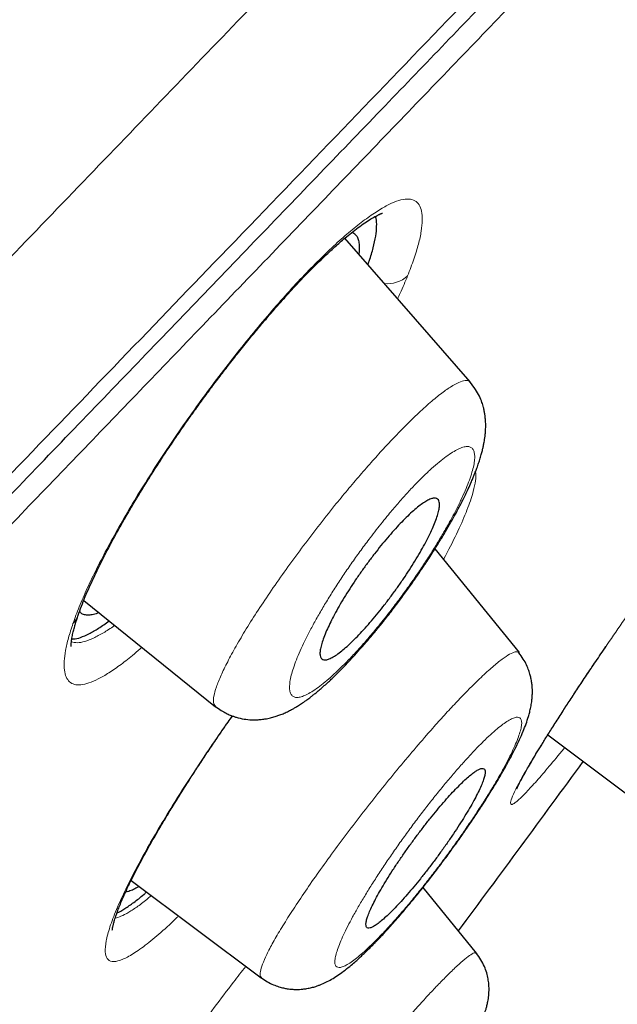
# Model space of a CAD drawing. Header units: millimetres. Extents: x 8 to 1023, y 12 to 832.
# Tile 650 of 656: x 987.57 to 993.07, y 791.85 to 800.91. Entities that reach past the tile are written whole.
import ezdxf

# ---------------------------------------------------------------- set-up
doc = ezdxf.new("R2010")
doc.units = ezdxf.units.MM

msp = doc.modelspace()

# ---------------------------------------------------------------- linework, layer by layer
at = {"color": 7, "linetype": 'Continuous', "lineweight": 30}
for p, q in [((991.7162, 797.5764), (990.5618, 798.8995)), ((991.7131, 797.5737), (991.7144, 797.5716)), ((992.1695, 795.0843), (991.3927, 796.0401)), ((988.1592, 795.5656), (989.3731, 794.5861)), ((992.4312, 794.3276), (993.5958, 793.4532)), ((988.5951, 792.9869), (989.791, 792.089)), ((991.7752, 792.3163), (991.2824, 792.9226)), ((991.7711, 792.3139), (991.7715, 792.3133)), ((989.7954, 792.0928), (989.7943, 792.0935))]:
    msp.add_line(p, q, dxfattribs=at)
at = {"color": 8, "linetype": 'Continuous', "lineweight": 0}
msp.add_line((991.4709, 795.9439), (991.4746, 795.9477), dxfattribs=at)
at = {"color": 8, "linetype": 'Continuous', "lineweight": 0, "flags": 128}
msp.add_lwpolyline([(988.5461, 792.9077), (988.5657, 792.9317), (988.5787, 792.9537)], dxfattribs=at)
at = {"color": 8, "linetype": 'Continuous', "lineweight": 0}
for centre, radius, start, end in [((990.9553, 798.753), 0.2721, 263.37918, 312.70199), ((987.909, 795.4975), 0.2098, 315.82391, 340.8071)]:
    msp.add_arc(centre, radius, start, end, dxfattribs=at)
at = {"color": 7, "linetype": 'Continuous', "lineweight": 30}
msp.add_arc((815.065, 923.7945), 220, 323.366672, 323.871324, dxfattribs=at)
at = {"color": 8, "linetype": 'Continuous', "lineweight": 0}
for points, knots in [([(920.4763, 762.052), (920.861, 762.3537), (921.6301, 762.957), (922.8323, 763.9232), (924.0655, 764.9345), (925.3311, 765.9944), (926.6256, 767.1006), (927.947, 768.2526), (929.2928, 769.4491), (930.6609, 770.6894), (932.0503, 771.9707), (933.46, 773.2909), (934.8892, 774.6473), (936.3367, 776.0379), (937.8022, 777.4595), (939.2864, 778.9065), (940.788, 780.3751), (942.306, 781.8613), (943.8392, 783.3615), (945.3864, 784.8724), (946.946, 786.391), (948.5158, 787.9148), (950.0936, 789.4411), (951.6773, 790.9672), (953.2648, 792.49), (954.8505, 794.0105), (956.4319, 795.5264), (958.0067, 797.036), (959.5724, 798.5376), (961.1269, 800.0295), (962.6678, 801.5098), (964.1927, 802.9771), (965.6993, 804.4294), (967.1853, 805.865), (968.6481, 807.2825), (970.0863, 808.6786), (971.4989, 810.0507), (972.8842, 811.3969), (974.2409, 812.715), (975.5674, 814.0031), (976.8624, 815.2592), (978.1239, 816.4812), (979.3504, 817.6674), (980.54, 818.8156), (981.691, 819.9241), (982.8014, 820.9906), (983.8697, 822.0136), (984.8943, 822.9921), (985.8739, 823.925), (986.807, 824.8111), (987.6921, 825.6495), (988.5277, 826.439), (989.3125, 827.1785), (990.045, 827.867), (990.7237, 828.5033), (991.3472, 829.0862), (991.9137, 829.6154), (992.423, 830.0903), (992.8743, 830.5108), (993.2672, 830.8764), (993.601, 831.1867), (993.8755, 831.4416), (994.0894, 831.6401), (994.2447, 831.7841), (994.3312, 831.8643), (994.3669, 831.8976), (994.3566, 831.8881), (994.3566, 831.8881)], [0, 0, 0, 0, 0.015601, 0.031192, 0.046772, 0.062342, 0.077906, 0.093464, 0.10902, 0.124576, 0.140136, 0.155701, 0.171277, 0.186866, 0.202474, 0.218101, 0.233742, 0.249392, 0.26505, 0.280716, 0.296389, 0.312063, 0.327738, 0.343409, 0.359075, 0.37473, 0.390376, 0.406014, 0.421645, 0.437272, 0.452895, 0.468515, 0.484135, 0.499755, 0.515377, 0.531, 0.546624, 0.562251, 0.577879, 0.593511, 0.609145, 0.624781, 0.640418, 0.656056, 0.671696, 0.687336, 0.702976, 0.718615, 0.734254, 0.749892, 0.76553, 0.781166, 0.796802, 0.812436, 0.82807, 0.843703, 0.859335, 0.874966, 0.890596, 0.906225, 0.921854, 0.937483, 0.953111, 0.968739, 0.984368, 0.999997, 1, 1, 1, 1]), ([(921.1097, 759.1963), (921.275, 759.3273), (921.6057, 759.5893), (922.1106, 759.9934), (922.6221, 760.4055), (923.1404, 760.8265), (923.6652, 761.2561), (924.186, 761.6862), (924.7023, 762.1159), (925.2136, 762.5446), (925.7299, 762.9808), (926.251, 763.4245), (926.7972, 763.8929), (927.3689, 764.3871), (927.9666, 764.908), (928.5696, 765.4378), (929.1776, 765.9763), (929.7905, 766.5236), (930.4079, 767.0794), (931.0299, 767.6437), (931.6458, 768.2067), (932.2553, 768.7678), (932.8582, 769.3263), (933.4648, 769.8917), (934.075, 770.4637), (934.6887, 771.0423), (935.2941, 771.616), (935.8908, 772.1843), (936.4786, 772.7467), (937.0693, 773.3141), (937.6627, 773.8866), (938.2819, 774.486), (938.9273, 775.1125), (939.5993, 775.7664), (940.2747, 776.4248), (940.9532, 777.0874), (941.635, 777.7539), (942.32, 778.424), (943.008, 779.0973), (943.6875, 779.7625), (944.3582, 780.4191), (945.02, 781.0667), (945.6843, 781.7162), (946.3509, 782.3676), (947.0198, 783.0205), (947.678, 783.6623), (948.3253, 784.2928), (948.9614, 784.9118), (949.5991, 785.5316), (950.2381, 786.1519), (950.9032, 786.7968), (951.5945, 787.4662), (952.3119, 788.1597), (953.0304, 788.8533), (953.7499, 789.5466), (954.4702, 790.2394), (955.1905, 790.932), (955.9105, 791.6241), (956.6181, 792.3042), (957.3131, 792.972), (957.9954, 793.6275), (958.6766, 794.2821), (959.3567, 794.9355), (960.0354, 795.5877), (960.6997, 796.2262), (961.3495, 796.8508), (961.9848, 797.4615), (962.6182, 798.0707), (963.2496, 798.6783), (963.9033, 799.3074), (964.5787, 799.9578), (965.2753, 800.6291), (965.9687, 801.2977), (966.6586, 801.9634), (967.3448, 802.6261), (968.0272, 803.2856), (968.7055, 803.9419), (969.3683, 804.5839), (970.0157, 805.2116), (970.6477, 805.8252), (971.2753, 806.435), (971.8984, 807.0407), (972.5169, 807.6421), (973.1189, 808.2277), (973.7047, 808.7976), (974.2744, 809.3521), (974.8396, 809.9021), (975.4002, 810.4477), (975.9776, 811.0097), (976.5711, 811.5872), (977.1797, 812.1794), (977.7821, 812.7653), (978.3781, 813.3449), (978.9676, 813.9179), (979.5504, 814.4841), (980.1264, 815.0434), (980.686, 815.5865), (981.2295, 816.1136), (981.7571, 816.6251), (982.278, 817.1297), (982.7921, 817.6273), (983.2993, 818.1178), (983.7899, 818.5919), (984.2642, 819.0499), (984.7226, 819.4921), (985.1743, 819.9274), (985.6193, 820.3558), (986.0743, 820.7933), (986.5383, 821.2391), (987.0102, 821.6918), (987.4731, 822.1355), (987.927, 822.5701), (988.3718, 822.9954), (988.8073, 823.4113), (989.2333, 823.8179), (989.643, 824.2084), (990.0367, 824.5832), (990.4148, 824.9429), (990.7841, 825.2937), (991.1443, 825.6356), (991.4954, 825.9686), (991.8308, 826.2863), (992.151, 826.5894), (992.4565, 826.8782), (992.7536, 827.1588), (993.0421, 827.4311), (993.3329, 827.7053), (993.6245, 827.98), (993.9157, 828.254), (994.1958, 828.5173), (994.4645, 828.7698), (994.7219, 829.0115), (994.9679, 829.2424), (995.2024, 829.4624), (995.4218, 829.668), (995.6265, 829.8599), (995.8173, 830.0386), (995.9975, 830.2074), (996.1672, 830.3662), (996.3264, 830.5151), (996.4721, 830.6513), (996.6049, 830.7756), (996.7257, 830.8884), (996.8369, 830.9923), (996.9386, 831.0872), (997.0342, 831.1764), (997.1224, 831.2587), (997.2017, 831.3327), (997.269, 831.3955), (997.3241, 831.4469), (997.3671, 831.487), (997.3976, 831.5155), (997.4167, 831.5334), (997.4191, 831.5357), (997.4203, 831.5368)], [0, 0, 0, 0, 0.006532, 0.013065, 0.019599, 0.026134, 0.03267, 0.039204, 0.045365, 0.051525, 0.057684, 0.063843, 0.070002, 0.076875, 0.083748, 0.090621, 0.097494, 0.104366, 0.111239, 0.118112, 0.124985, 0.131517, 0.138049, 0.144581, 0.151114, 0.157647, 0.164181, 0.170342, 0.176503, 0.182666, 0.188829, 0.194992, 0.20187, 0.208747, 0.215624, 0.2225, 0.229375, 0.236249, 0.243123, 0.249997, 0.256529, 0.263061, 0.269593, 0.276125, 0.282657, 0.289189, 0.295348, 0.301507, 0.307667, 0.313827, 0.319987, 0.326862, 0.333739, 0.340616, 0.347494, 0.354372, 0.361251, 0.368128, 0.375004, 0.381538, 0.388072, 0.394605, 0.401137, 0.40767, 0.414202, 0.42036, 0.426519, 0.432677, 0.438836, 0.444995, 0.451868, 0.458742, 0.465616, 0.47249, 0.479365, 0.486241, 0.493117, 0.499994, 0.50653, 0.513067, 0.519604, 0.52614, 0.532675, 0.53921, 0.54537, 0.55153, 0.55769, 0.56385, 0.570009, 0.576883, 0.583757, 0.59063, 0.597504, 0.604377, 0.611251, 0.618125, 0.624999, 0.631532, 0.638065, 0.644599, 0.651133, 0.657667, 0.664203, 0.670366, 0.676529, 0.682693, 0.688856, 0.695017, 0.701894, 0.70877, 0.715645, 0.722519, 0.729394, 0.736268, 0.743142, 0.750015, 0.756547, 0.763079, 0.769612, 0.776144, 0.782676, 0.789209, 0.795368, 0.801528, 0.807689, 0.81385, 0.820011, 0.826888, 0.833767, 0.840646, 0.847525, 0.854402, 0.861279, 0.868155, 0.875031, 0.881564, 0.888097, 0.89463, 0.901163, 0.907695, 0.914227, 0.920386, 0.926545, 0.932704, 0.938863, 0.945023, 0.951897, 0.958772, 0.965647, 0.972523, 0.9794, 0.986277, 0.993155, 1, 1, 1, 1]), ([(1007.3548, 816.9084), (1007.3498, 816.9032), (1007.34, 816.893), (1007.2589, 816.8086), (1007.1292, 816.6735), (1006.9462, 816.4828), (1006.711, 816.238), (1006.4293, 815.9453), (1006.1051, 815.6088), (1005.7427, 815.2326), (1005.3364, 814.8107), (1004.8862, 814.343), (1004.3827, 813.8197), (1003.8236, 813.2387), (1003.2067, 812.5974), (1002.5437, 811.9081), (1001.8349, 811.171), (1001.0787, 810.3849), (1000.2915, 809.5668), (999.4778, 808.7216), (998.6444, 807.856), (997.7768, 806.9547), (996.8753, 806.0179), (995.9209, 805.0261), (994.9126, 803.9782), (993.8493, 802.8728), (992.752, 801.732), (991.6208, 800.5559), (990.4549, 799.3438), (989.2798, 798.1227), (988.1012, 796.8984), (986.9255, 795.6772), (985.7307, 794.4359), (984.5168, 793.1744), (983.2549, 791.8628), (981.946, 790.5024), (980.591, 789.0943), (979.2216, 787.6711), (977.8377, 786.2328), (976.4397, 784.7799), (975.0577, 783.3437), (973.6953, 781.9281), (972.3556, 780.536), (971.0115, 779.139), (969.6626, 777.7371), (968.7616, 776.8007), (968.3106, 776.3319)], [0, 0, 0, 0, 0.023167, 0.046434, 0.069701, 0.092998, 0.116355, 0.139848, 0.161958, 0.183992, 0.205976, 0.227933, 0.249889, 0.273171, 0.296404, 0.319615, 0.342834, 0.36609, 0.38956, 0.41169, 0.433738, 0.455729, 0.477688, 0.49964, 0.522948, 0.546219, 0.569483, 0.592773, 0.616117, 0.639598, 0.66169, 0.683697, 0.705646, 0.727565, 0.749482, 0.772958, 0.796364, 0.819731, 0.843096, 0.866494, 0.889919, 0.911946, 0.933938, 0.955924, 0.977935, 1, 1, 1, 1]), ([(988.0594, 795.3513), (988.0779, 795.4021), (988.1148, 795.5036), (988.1898, 795.6759), (988.2788, 795.8617), (988.3821, 796.0606), (988.4974, 796.2689), (988.6235, 796.4838), (988.7597, 796.7038), (988.905, 796.9278), (989.0579, 797.1533), (989.2172, 797.3779), (989.3819, 797.6004), (989.5508, 797.8191), (989.7207, 798.0305), (989.8889, 798.2303), (990.0532, 798.4161), (990.213, 798.587), (990.3668, 798.7418), (990.513, 798.8787), (990.6505, 798.9964), (990.7777, 799.094), (990.8933, 799.171), (990.9949, 799.2252), (991.0817, 799.2563), (991.1532, 799.264), (991.2091, 799.2493), (991.2487, 799.2119), (991.2717, 799.1518), (991.2782, 799.07), (991.2688, 798.9688), (991.2427, 798.8487), (991.2013, 798.7115), (991.1604, 798.6059), (991.1399, 798.553)], [0, 0, 0, 0, 0.031274, 0.062377, 0.093617, 0.1253, 0.156878, 0.188012, 0.219013, 0.250194, 0.281369, 0.312354, 0.343488, 0.375103, 0.406857, 0.438023, 0.46895, 0.499992, 0.531104, 0.562077, 0.593261, 0.625, 0.656521, 0.687645, 0.718702, 0.750026, 0.781091, 0.81207, 0.843281, 0.875033, 0.906586, 0.937729, 0.968764, 1, 1, 1, 1]), ([(991.1399, 798.553), (991.1187, 798.5012), (991.0913, 798.4343), (991.0556, 798.3595), (991.0476, 798.3427)], [0, 0, 0, 0, 0.774561, 1, 1, 1, 1]), ([(992.9579, 795.1295), (993.0632, 795.2834), (993.2689, 795.5838), (993.6036, 796.0583), (993.942, 796.5268), (994.2763, 796.9782), (994.5929, 797.3966), (994.8653, 797.7437), (995.0376, 797.9556), (995.1001, 798.0247), (995.1096, 798.0352)], [0, 0, 0, 0, 0.143823, 0.28086, 0.417245, 0.559197, 0.702916, 0.839588, 0.975612, 1, 1, 1, 1]), ([(989.3726, 794.5893), (989.3652, 794.599), (989.3503, 794.6186), (989.3546, 794.6814), (989.3777, 794.7658), (989.4203, 794.8723), (989.481, 794.9981), (989.559, 795.1417), (989.653, 795.3011), (989.7625, 795.4745), (989.8858, 795.6587), (990.0204, 795.8504), (990.164, 796.0465), (990.3142, 796.2439), (990.4559, 796.4229), (990.5859, 796.5814), (990.7029, 796.7194), (990.8185, 796.8514), (990.9442, 796.99), (991.0771, 797.1302), (991.2127, 797.265), (991.3362, 797.3787), (991.4448, 797.4684), (991.5375, 797.5339), (991.6141, 797.576), (991.6713, 797.5914), (991.7045, 797.5905), (991.7119, 797.5762), (991.7131, 797.5737)], [0, 0, 0, 0, 0.0409609, 0.0823663, 0.1236969, 0.1649851, 0.2062212, 0.2473849, 0.2884774, 0.3295783, 0.3707967, 0.4121084, 0.4534593, 0.4948052, 0.5361496, 0.5672134, 0.5983518, 0.6295556, 0.6607883, 0.7023733, 0.743787, 0.7849356, 0.8259568, 0.8671992, 0.9086044, 0.9500421, 0.9913698, 1, 1, 1, 1]), ([(991.3326, 795.963), (991.3561, 795.9999), (991.4034, 796.0744), (991.468, 796.1829), (991.5279, 796.2882), (991.5819, 796.3892), (991.6296, 796.485), (991.6705, 796.5744), (991.7037, 796.6559), (991.7292, 796.7295), (991.7472, 796.7948), (991.7573, 796.8512), (991.7593, 796.8981), (991.7534, 796.9354), (991.7398, 796.9628), (991.7182, 796.9791), (991.6886, 796.984), (991.6513, 796.9775), (991.6068, 796.96), (991.5552, 796.9313), (991.4968, 796.8915), (991.4322, 796.8411), (991.3626, 796.7812), (991.2888, 796.7121), (991.2116, 796.6344), (991.1316, 796.5488), (991.0488, 796.4554), (990.9739, 796.3667), (990.9079, 796.2856), (990.8515, 796.2146), (990.7859, 796.1295), (990.7117, 796.0302), (990.6306, 795.9171), (990.5529, 795.804), (990.4789, 795.6915), (990.4091, 795.5804), (990.3441, 795.4718), (990.2842, 795.3663), (990.2301, 795.2648), (990.1821, 795.1686), (990.1413, 795.0793), (990.1081, 794.9976), (990.0824, 794.924), (990.0645, 794.8586), (990.0547, 794.8024), (990.0525, 794.7552), (990.0583, 794.7178), (990.0719, 794.6905), (990.0935, 794.6742), (990.1229, 794.6693), (990.1603, 794.676), (990.2049, 794.6937), (990.2566, 794.7226), (990.315, 794.7625), (990.3795, 794.8129), (990.4491, 794.8729), (990.5229, 794.9422), (990.6002, 795.0201), (990.6804, 795.1059), (990.7626, 795.1986), (990.8369, 795.2864), (990.9025, 795.367), (990.9595, 795.439), (991.0256, 795.5246), (991.0999, 795.624), (991.181, 795.737), (991.2594, 795.8506), (991.3083, 795.9257), (991.3326, 795.963)], [0, 0, 0, 0, 0.015514, 0.031253, 0.046865, 0.062471, 0.078326, 0.093926, 0.109412, 0.12493, 0.140577, 0.156118, 0.171692, 0.187437, 0.203339, 0.218954, 0.234434, 0.249935, 0.265519, 0.28103, 0.296624, 0.312455, 0.328345, 0.343939, 0.359403, 0.37491, 0.390361, 0.406138, 0.416559, 0.426954, 0.43737, 0.453195, 0.46878, 0.484281, 0.499858, 0.515454, 0.531, 0.546639, 0.562513, 0.578308, 0.5939, 0.609429, 0.625039, 0.640522, 0.65627, 0.671932, 0.687532, 0.703511, 0.719154, 0.734615, 0.75005, 0.765673, 0.781201, 0.79679, 0.812592, 0.828456, 0.844045, 0.859526, 0.875072, 0.890501, 0.90595, 0.916344, 0.926866, 0.93756, 0.953185, 0.968767, 0.984488, 1, 1, 1, 1]), ([(991.7645, 796.7476), (991.7664, 796.7398), (991.7728, 796.7143), (991.7643, 796.6459), (991.7375, 796.5337), (991.6829, 796.3804), (991.5962, 796.1824), (991.5152, 796.0261), (991.4746, 795.9477)], [0, 0, 0, 0, 0.067561, 0.222388, 0.379971, 0.587772, 0.79323, 1, 1, 1, 1]), ([(988.6949, 795.1334), (988.6714, 795.1127), (988.6034, 795.0529), (988.5015, 794.9741), (988.3896, 794.896), (988.2904, 794.8388), (988.2037, 794.8017), (988.1305, 794.7853), (988.0709, 794.7888), (988.0257, 794.8129), (987.995, 794.8573), (987.9789, 794.9213), (987.9767, 795.003), (987.9893, 795.102), (988.0155, 795.2167), (988.0448, 795.3063), (988.0594, 795.3513)], [0, 0, 0, 0, 0.039469, 0.114279, 0.188684, 0.262262, 0.335703, 0.409703, 0.483016, 0.556235, 0.630035, 0.705071, 0.779373, 0.852883, 0.926218, 1, 1, 1, 1]), ([(988.0455, 795.1832), (988.0629, 795.1795), (988.098, 795.1719), (988.1671, 795.185), (988.247, 795.2151), (988.3388, 795.2656), (988.405, 795.3066), (988.4426, 795.3352), (988.4437, 795.3361)], [0, 0, 0, 0, 0.1947265, 0.3934939, 0.5931196, 0.7933486, 0.9938296, 1, 1, 1, 1]), ([(989.7943, 792.0935), (989.792, 792.0947), (989.7816, 792.1005), (989.7801, 792.1319), (989.7942, 792.1923), (989.8291, 792.2775), (989.8837, 792.3856), (989.9575, 792.5144), (990.0482, 792.6609), (990.1542, 792.8225), (990.2736, 792.9966), (990.4045, 793.1806), (990.5453, 793.3721), (990.6941, 793.5677), (990.8481, 793.7641), (991.0048, 793.9581), (991.1613, 794.1464), (991.3022, 794.3106), (991.4261, 794.4507), (991.5331, 794.5679), (991.6347, 794.6755), (991.7405, 794.7833), (991.8466, 794.8859), (991.9477, 794.9757), (992.0322, 795.0421), (992.0976, 795.082), (992.1441, 795.0973), (992.1587, 795.0867), (992.1659, 795.0814)], [0, 0, 0, 0, 0.0120762, 0.0536176, 0.0951375, 0.1365546, 0.1778423, 0.2190603, 0.2602566, 0.3014259, 0.3425399, 0.3835811, 0.4245813, 0.4656619, 0.5068486, 0.5481021, 0.5893713, 0.6306313, 0.6616003, 0.6925907, 0.7236107, 0.7546518, 0.7960031, 0.8372265, 0.8782187, 0.9189687, 0.9598883, 1, 1, 1, 1]), ([(992.5868, 794.2108), (992.5839, 794.2072), (992.5302, 794.1398), (992.4418, 794.0337), (992.3247, 793.8971), (992.23, 793.7943), (992.1559, 793.7217), (992.107, 793.6849), (992.085, 793.6855), (992.09, 793.7235), (992.1219, 793.7988), (992.1798, 793.9098), (992.2594, 794.0501), (992.36, 794.2172), (992.4803, 794.4091), (992.6204, 794.6257), (992.7793, 794.8658), (992.8978, 795.0408), (992.9579, 795.1295)], [0, 0, 0, 0, 0.0036698, 0.0685378, 0.1343532, 0.2021933, 0.2708152, 0.3371589, 0.4022898, 0.4673321, 0.5334141, 0.601612, 0.6700914, 0.7363603, 0.801425, 0.8663478, 0.9321977, 1, 1, 1, 1]), ([(988.5461, 792.9077), (988.5739, 792.9639), (988.6292, 793.0758), (988.7313, 793.2631), (988.8465, 793.463), (988.9894, 793.6985), (989.1621, 793.9696), (989.3471, 794.2476), (989.473, 794.4263), (989.5263, 794.5019)], [0, 0, 0, 0, 0.131547, 0.261888, 0.392386, 0.524399, 0.699669, 0.872937, 1, 1, 1, 1]), ([(991.4687, 793.1721), (991.4962, 793.2094), (991.5516, 793.2845), (991.6318, 793.3978), (991.7094, 793.5104), (991.7833, 793.6214), (991.853, 793.7296), (991.9175, 793.8337), (991.9758, 793.9323), (992.0279, 794.0251), (992.0734, 794.1115), (992.112, 794.1907), (992.1433, 794.262), (992.1672, 794.3251), (992.1834, 794.3793), (992.1914, 794.4232), (992.191, 794.4564), (992.1822, 794.4788), (992.1653, 794.4903), (992.1402, 794.4908), (992.1071, 794.48), (992.0665, 794.4584), (992.0191, 794.4263), (991.9649, 794.3836), (991.9046, 794.3308), (991.8384, 794.2676), (991.767, 794.1949), (991.6911, 794.1137), (991.6118, 794.0252), (991.5297, 793.9298), (991.4458, 793.8289), (991.361, 793.7236), (991.2765, 793.6151), (991.1927, 793.504), (991.1102, 793.3914), (991.03, 793.2784), (990.9524, 793.1656), (990.8784, 793.0545), (990.8087, 792.9461), (990.7443, 792.8421), (990.6856, 792.743), (990.6334, 792.6499), (990.588, 792.5636), (990.5495, 792.4844), (990.5181, 792.4129), (990.4942, 792.3498), (990.478, 792.2957), (990.4699, 792.2517), (990.4704, 792.2185), (990.4793, 792.1964), (990.4964, 792.1851), (990.5215, 792.1848), (990.5546, 792.1956), (990.5953, 792.2175), (990.643, 792.2497), (990.6972, 792.2927), (990.7577, 792.3459), (990.8236, 792.4089), (990.8951, 792.4816), (990.9709, 792.5629), (991.0505, 792.6518), (991.1323, 792.7468), (991.2158, 792.8472), (991.3005, 792.9524), (991.3853, 793.0609), (991.441, 793.1352), (991.4687, 793.1721)], [0, 0, 0, 0, 0.015538, 0.031291, 0.046897, 0.062525, 0.07836, 0.093953, 0.109452, 0.125009, 0.140642, 0.15618, 0.171764, 0.187536, 0.203348, 0.218931, 0.234434, 0.250009, 0.265559, 0.281061, 0.296665, 0.312521, 0.328165, 0.343742, 0.359457, 0.374961, 0.390494, 0.406237, 0.421844, 0.437456, 0.453297, 0.46889, 0.484395, 0.499974, 0.515588, 0.531141, 0.546784, 0.562662, 0.578273, 0.593907, 0.609592, 0.625119, 0.640668, 0.656398, 0.672026, 0.687625, 0.703543, 0.719168, 0.73465, 0.750144, 0.765787, 0.781325, 0.79691, 0.812688, 0.828523, 0.844106, 0.859601, 0.875172, 0.890622, 0.906367, 0.922008, 0.93767, 0.953242, 0.968836, 0.98454, 1, 1, 1, 1]), ([(989.0311, 792.6595), (989.0244, 792.6528), (988.9582, 792.5862), (988.8477, 792.4879), (988.7048, 792.371), (988.5847, 792.2906), (988.4878, 792.2449), (988.4162, 792.2357), (988.3703, 792.2619), (988.3521, 792.3253), (988.3612, 792.4239), (988.3964, 792.5546), (988.4558, 792.7138), (988.5159, 792.8429), (988.5461, 792.9077)], [0, 0, 0, 0, 0.010081, 0.099525, 0.190046, 0.280337, 0.36992, 0.460215, 0.549795, 0.639311, 0.730227, 0.820232, 0.90971, 1, 1, 1, 1]), ([(988.4484, 792.6399), (988.4652, 792.6445), (988.5017, 792.6545), (988.572, 792.6916), (988.6562, 792.7476), (988.7264, 792.8), (988.7711, 792.8389), (988.7809, 792.8474)], [0, 0, 0, 0, 0.207262, 0.448989, 0.690737, 0.93222, 1, 1, 1, 1]), ([(989.3772, 789.347), (989.376, 789.3472), (989.3701, 789.3487), (989.371, 789.3659), (989.3813, 789.4022), (989.4099, 789.463), (989.4599, 789.5514), (989.5287, 789.6616), (989.6155, 789.7921), (989.7192, 789.9409), (989.8374, 790.1045), (989.9677, 790.28), (990.1078, 790.4645), (990.2557, 790.655), (990.4089, 790.8489), (990.5653, 791.0427), (990.7222, 791.2332), (990.877, 791.4174), (991.027, 791.592), (991.1577, 791.7406), (991.269, 791.8641), (991.3622, 791.9648), (991.4474, 792.0541), (991.5327, 792.1401), (991.6137, 792.2171), (991.6849, 792.2783), (991.7364, 792.3138), (991.7659, 792.3264), (991.7698, 792.317), (991.7711, 792.3139)], [0, 0, 0, 0, 0.0071844, 0.0382754, 0.0694439, 0.1110724, 0.1527244, 0.1943288, 0.2358582, 0.27731, 0.3187246, 0.3601142, 0.4014572, 0.442732, 0.4839527, 0.5252148, 0.5665731, 0.6080037, 0.6494561, 0.6908916, 0.7219717, 0.7530635, 0.7841785, 0.8153195, 0.8568245, 0.898233, 0.9394378, 0.9803768, 1, 1, 1, 1]), ([(988.3277, 790.3177), (988.4081, 790.4456), (988.565, 790.6954), (988.8591, 791.128), (989.1857, 791.5832), (989.4556, 791.9462), (989.6126, 792.1472), (989.6499, 792.1949)], [0, 0, 0, 0, 0.238389, 0.465515, 0.691554, 0.926829, 1, 1, 1, 1])]:
    msp.add_open_spline(points, degree=3, knots=knots, dxfattribs=at)
at = {"color": 7, "linetype": 'Continuous', "lineweight": 30}
for points, knots in [([(994.3575, 831.886), (994.0665, 831.7079), (993.2201, 831.1897), (991.8287, 830.3149), (990.1822, 829.2636), (988.5449, 828.1977), (986.916, 827.1187), (985.2954, 826.0271), (983.629, 824.8869), (981.9174, 823.6972), (980.1611, 822.4576), (978.4136, 821.2056), (976.6747, 819.9417), (974.9443, 818.6659), (973.2223, 817.3787), (971.5086, 816.0803), (969.8031, 814.7709), (968.1057, 813.4509), (966.4262, 812.1286), (964.7646, 810.8042), (963.1208, 809.4781), (961.4848, 808.1425), (959.7826, 806.7364), (958.0157, 805.2584), (956.1854, 803.707), (954.3655, 802.1442), (952.5561, 800.5699), (950.7572, 798.9843), (948.9689, 797.3871), (947.1914, 795.7785), (945.3967, 794.1324), (943.5855, 792.4482), (941.7584, 790.7251), (939.9436, 788.9889), (938.1411, 787.2394), (936.3514, 785.4763), (934.6297, 783.7545), (932.9751, 782.0751), (931.3864, 780.4393), (929.8087, 778.7919), (928.2444, 777.1311), (927.1789, 775.9903), (926.6387, 775.3996), (926.6119, 775.3703)], [0, 0, 0, 0, 0.0115709, 0.0336495, 0.0557295, 0.0778111, 0.0998945, 0.1219795, 0.144066, 0.1683622, 0.1926589, 0.216956, 0.2412539, 0.2655527, 0.2898526, 0.3141539, 0.3384564, 0.3627602, 0.3870652, 0.4109369, 0.4348087, 0.4586798, 0.4825497, 0.509672, 0.5367906, 0.5639045, 0.5910128, 0.6181159, 0.6452151, 0.6723114, 0.699406, 0.7277903, 0.7561755, 0.784563, 0.8129538, 0.8413489, 0.869749, 0.8955164, 0.9212898, 0.9470701, 0.9728583, 0.9986536, 1, 1, 1, 1]), ([(936.072, 745.2961), (936.4699, 745.7096), (937.2657, 746.5367), (938.5312, 747.8518), (939.8463, 749.2184), (941.2134, 750.6392), (942.6284, 752.1097), (944.0889, 753.6274), (945.592, 755.1896), (947.1352, 756.7932), (948.7155, 758.4355), (950.3303, 760.1136), (951.9767, 761.8245), (953.6515, 763.5651), (955.3514, 765.3316), (957.073, 767.1208), (958.8132, 768.9292), (960.5688, 770.7536), (962.3364, 772.5906), (964.113, 774.4368), (965.8952, 776.2889), (967.6797, 778.1434), (969.4631, 779.9968), (971.242, 781.8454), (973.013, 783.6858), (974.7729, 785.5148), (976.5186, 787.3289), (978.2467, 789.1248), (979.9541, 790.8992), (981.6374, 792.6485), (983.2934, 794.3694), (984.9187, 796.0585), (986.5106, 797.7127), (988.0661, 799.3293), (989.5826, 800.9052), (991.0573, 802.4378), (992.4874, 803.924), (993.8703, 805.3611), (995.2032, 806.7463), (996.4832, 808.0765), (997.7076, 809.3489), (998.8745, 810.5616), (999.9821, 811.7126), (1001.0285, 812.8), (1002.0119, 813.822), (1002.9304, 814.7765), (1003.7822, 815.6617), (1004.5655, 816.4757), (1005.2783, 817.2164), (1005.9188, 817.8821), (1006.4864, 818.472), (1006.9804, 818.9854), (1007.4003, 819.4217), (1007.745, 819.78), (1008.015, 820.0606), (1008.2061, 820.2591), (1008.3189, 820.3763), (1008.3332, 820.3912), (1008.3392, 820.3975)], [0, 0, 0, 0, 0.017949, 0.035899, 0.053848, 0.071796, 0.089744, 0.107692, 0.12564, 0.143589, 0.161537, 0.179486, 0.197437, 0.215386, 0.233334, 0.251282, 0.269229, 0.287177, 0.305125, 0.323073, 0.341022, 0.358972, 0.376921, 0.39487, 0.412819, 0.430768, 0.448717, 0.466666, 0.484614, 0.502563, 0.520512, 0.538461, 0.55641, 0.574358, 0.592307, 0.610256, 0.628204, 0.646152, 0.664101, 0.682049, 0.699998, 0.717947, 0.735896, 0.753845, 0.771794, 0.789744, 0.807694, 0.825644, 0.843594, 0.861544, 0.879492, 0.897439, 0.915386, 0.933333, 0.951281, 0.969228, 0.987177, 1, 1, 1, 1]), ([(1007.9547, 818.0008), (1007.952, 817.998), (1007.9448, 817.9905), (1007.8885, 817.9317), (1007.7904, 817.8293), (1007.6507, 817.6836), (1007.4718, 817.4971), (1007.2532, 817.2696), (1007.0034, 817.0102), (1006.7269, 816.7233), (1006.4277, 816.4128), (1006.0976, 816.0704), (1005.7369, 815.6959), (1005.3458, 815.2896), (1004.9092, 814.8359), (1004.4244, 814.3322), (1003.8885, 813.7756), (1003.3186, 813.1834), (1002.7148, 812.556), (1002.0773, 811.8935), (1001.4051, 811.1949), (1000.7184, 810.4814), (1000.0213, 809.7569), (999.3188, 809.027), (998.5913, 808.2708), (997.8387, 807.4885), (997.0612, 806.6803), (996.236, 805.8226), (995.3616, 804.9139), (994.4366, 803.9523), (993.486, 802.964), (992.5099, 801.949), (991.5082, 800.9075), (990.4794, 799.8379), (989.4548, 798.7733), (988.4393, 797.7185), (987.4394, 796.6799), (986.4259, 795.6272), (985.3989, 794.5603), (984.3584, 793.4792), (983.2741, 792.3524), (982.1455, 791.1795), (980.9725, 789.9602), (979.7868, 788.7276), (978.5882, 787.4814), (977.3767, 786.2218), (976.1509, 784.9476), (974.9482, 783.6978), (973.7729, 782.4769), (972.6302, 781.29), (971.4861, 780.1015), (970.3406, 778.9115), (969.1935, 777.7195), (968.0123, 776.4921), (966.798, 775.2301), (965.5519, 773.9347), (964.3073, 772.6407), (963.064, 771.348), (961.8218, 770.0563), (960.5821, 768.7676), (959.3832, 767.5219), (958.2284, 766.3223), (957.1192, 765.1703), (956.0214, 764.0301), (954.935, 762.9016), (953.86, 761.7847), (952.7642, 760.646), (951.6496, 759.4877), (950.5188, 758.3122), (949.4042, 757.1535), (948.3058, 756.0114), (947.2235, 754.8861), (946.1608, 753.7813), (945.1497, 752.7307), (944.1913, 751.7352), (943.2833, 750.7921), (942.3967, 749.8712), (941.5317, 748.9727), (940.6883, 748.0965), (939.8424, 747.2174), (938.9969, 746.3387), (938.1555, 745.464), (937.3424, 744.6186), (936.5577, 743.8026), (935.8016, 743.0163), (935.0769, 742.2629), (934.4051, 741.5648), (933.7849, 740.9208), (933.213, 740.3269), (932.6706, 739.7635), (932.1578, 739.2309), (931.6748, 738.7289), (931.2078, 738.2432), (930.7601, 737.7777), (930.3357, 737.3365), (929.9486, 736.9342), (929.5991, 736.5709), (929.2872, 736.2467), (929.0137, 735.9623), (928.7852, 735.725), (928.5987, 735.5312), (928.4506, 735.3774), (928.3352, 735.2575), (928.2537, 735.1727), (928.2049, 735.1219), (928.1989, 735.1156), (928.1962, 735.1127)], [0, 0, 0, 0, 0.006135, 0.016217, 0.026304, 0.036404, 0.046526, 0.05668, 0.066818, 0.076063, 0.085274, 0.094459, 0.103624, 0.112777, 0.121925, 0.132049, 0.142136, 0.152197, 0.162242, 0.172278, 0.182316, 0.192415, 0.201667, 0.210899, 0.22012, 0.229337, 0.238557, 0.247788, 0.257826, 0.267851, 0.277872, 0.2879, 0.297944, 0.308013, 0.318163, 0.32745, 0.336704, 0.345934, 0.355148, 0.364354, 0.37356, 0.38357, 0.393569, 0.40357, 0.413583, 0.423618, 0.433687, 0.443825, 0.453097, 0.462341, 0.471565, 0.480779, 0.489991, 0.49921, 0.509223, 0.519234, 0.529254, 0.539294, 0.549365, 0.55948, 0.569605, 0.578847, 0.588061, 0.597255, 0.606437, 0.615617, 0.624803, 0.634833, 0.644865, 0.654907, 0.664972, 0.675069, 0.685209, 0.695303, 0.70451, 0.713698, 0.722877, 0.732052, 0.741232, 0.750423, 0.760451, 0.770488, 0.780541, 0.790622, 0.80074, 0.810904, 0.821006, 0.830215, 0.839407, 0.848589, 0.857768, 0.86695, 0.876144, 0.886219, 0.896279, 0.906334, 0.916393, 0.926465, 0.936559, 0.946628, 0.955831, 0.965027, 0.974221, 0.983422, 0.992637, 1, 1, 1, 1]), ([(968.1714, 776.4658), (968.6549, 776.9682), (969.6205, 777.9719), (971.066, 779.4742), (972.5063, 780.971), (973.9417, 782.4625), (975.3717, 783.9485), (976.7664, 785.3979), (978.1232, 786.808), (979.4402, 788.1768), (980.7444, 789.5321), (982.0357, 790.8741), (983.3333, 792.2228), (984.6338, 793.5745), (985.9332, 794.9249), (987.2104, 796.2519), (988.4653, 797.5557), (989.697, 798.8353), (990.879, 800.0637), (992.0095, 801.2389), (993.0877, 802.3598), (994.1359, 803.4494), (995.154, 804.5076), (996.1566, 805.5495), (997.1405, 806.572), (998.1019, 807.5709), (999.0251, 808.53), (999.9098, 809.4489), (1000.7544, 810.3263), (1001.541, 811.1437), (1002.2698, 811.9016), (1002.9425, 812.6011), (1003.5736, 813.2572), (1004.1629, 813.8698), (1004.7186, 814.4473), (1005.2372, 814.9862), (1005.7153, 815.4824), (1006.1442, 815.9275), (1006.5239, 816.3212), (1006.8532, 816.6628), (1007.1257, 816.9462), (1007.3439, 817.1736), (1007.5099, 817.3469), (1007.6303, 817.4726), (1007.6974, 817.5428), (1007.7259, 817.5725), (1007.7176, 817.5639), (1007.7174, 817.5637)], [0, 0, 0, 0, 0.023349, 0.046639, 0.069907, 0.093188, 0.116518, 0.139906, 0.161922, 0.183919, 0.205924, 0.227969, 0.25008, 0.273275, 0.296464, 0.319678, 0.342952, 0.366316, 0.389757, 0.411813, 0.433839, 0.455863, 0.47791, 0.500007, 0.523173, 0.546351, 0.569571, 0.592863, 0.616255, 0.639678, 0.661697, 0.683692, 0.705687, 0.727708, 0.74978, 0.772936, 0.796126, 0.819382, 0.842731, 0.866202, 0.889712, 0.911768, 0.933753, 0.955691, 0.977606, 0.999524, 1, 1, 1, 1]), ([(988.1071, 795.4285), (988.117, 795.4561), (988.1364, 795.5104), (988.1719, 795.5983), (988.2107, 795.6879), (988.2568, 795.7884), (988.3108, 795.8996), (988.3728, 796.0208), (988.4364, 796.1397), (988.5006, 796.2554), (988.5654, 796.3684), (988.631, 796.4795), (988.6978, 796.5894), (988.7652, 796.6977), (988.8373, 796.8108), (988.9138, 796.9279), (988.9949, 797.0488), (989.0763, 797.1672), (989.1585, 797.2841), (989.2422, 797.4003), (989.3272, 797.5157), (989.4138, 797.6305), (989.5036, 797.7468), (989.5977, 797.8662), (989.6872, 797.977), (989.7708, 798.0781), (989.8476, 798.1689), (989.9264, 798.2601), (990.007, 798.3511), (990.0871, 798.439), (990.1639, 798.5208), (990.2382, 798.5977), (990.3085, 798.668), (990.374, 798.7313), (990.4313, 798.7848), (990.4827, 798.8313), (990.5314, 798.874), (990.584, 798.9185), (990.6417, 798.965), (990.7029, 799.0113), (990.7629, 799.0531), (990.8168, 799.0868), (990.8512, 799.1055), (990.8714, 799.1153), (990.881, 799.1197), (990.889, 799.1231), (990.8954, 799.1256), (990.9008, 799.1276), (990.9052, 799.1291), (990.9083, 799.1301), (990.9102, 799.1308), (990.9104, 799.1309), (990.9105, 799.131)], [0, 0, 0, 0, 0.025818, 0.050818, 0.07499, 0.09832, 0.128092, 0.156313, 0.182956, 0.208, 0.231668, 0.254663, 0.277026, 0.298752, 0.31984, 0.344302, 0.367865, 0.390851, 0.413824, 0.436809, 0.459817, 0.482859, 0.506253, 0.531036, 0.55728, 0.576914, 0.597283, 0.618381, 0.640207, 0.66271, 0.684441, 0.704728, 0.726536, 0.74636, 0.764211, 0.780131, 0.796009, 0.812958, 0.83479, 0.858788, 0.884877, 0.911455, 0.938014, 0.945817, 0.952983, 0.959517, 0.965422, 0.970703, 0.976176, 0.983413, 0.992441, 1, 1, 1, 1]), ([(990.7738, 798.6566), (990.778, 798.6677), (990.7998, 798.725), (990.8252, 798.8138), (990.8495, 798.9218), (990.8571, 799.0109), (990.8552, 799.0713), (990.8454, 799.0945), (990.8429, 799.1004)], [0, 0, 0, 0, 0.052226, 0.268037, 0.484948, 0.705053, 0.925709, 1, 1, 1, 1]), ([(990.6286, 798.954), (990.6294, 798.9539), (990.6423, 798.9514), (990.6599, 798.9367), (990.6806, 798.9089), (990.6926, 798.8694), (990.6961, 798.819), (990.6952, 798.7794), (990.691, 798.7542), (990.6906, 798.7519)], [0, 0, 0, 0, 0.0130803, 0.2072441, 0.3986895, 0.5922268, 0.7870379, 0.980447, 1, 1, 1, 1]), ([(989.3724, 794.5891), (989.3894, 794.5764), (989.4205, 794.553), (989.4669, 794.5272), (989.5049, 794.5098), (989.5359, 794.498), (989.5776, 794.4845), (989.6338, 794.4717), (989.6948, 794.4657), (989.7444, 794.4654), (989.7856, 794.4679), (989.8295, 794.4734), (989.8757, 794.4828), (989.9187, 794.4946), (989.9577, 794.5078), (989.9951, 794.5226), (990.0341, 794.5404), (990.069, 794.5583), (990.0999, 794.5756), (990.1295, 794.5933), (990.1645, 794.6157), (990.2023, 794.6418), (990.2369, 794.6672), (990.2653, 794.6891), (990.2911, 794.7097), (990.3207, 794.7342), (990.3548, 794.7635), (990.3921, 794.7969), (990.4285, 794.8306), (990.4647, 794.8653), (990.5035, 794.9034), (990.5478, 794.9483), (990.5986, 795.0013), (990.656, 795.0634), (990.7095, 795.1232), (990.7549, 795.1752), (990.7882, 795.2141), (990.8162, 795.2474), (990.839, 795.2747), (990.8565, 795.2959), (990.8717, 795.3144), (990.8896, 795.3365), (990.9148, 795.3678), (990.9487, 795.4105), (990.9879, 795.4608), (991.0289, 795.5144), (991.0685, 795.5672), (991.106, 795.6181), (991.1413, 795.6669), (991.1735, 795.712), (991.2013, 795.7517), (991.2237, 795.784), (991.2418, 795.8104), (991.2606, 795.8379), (991.2837, 795.8722), (991.3136, 795.9171), (991.349, 795.9713), (991.3895, 796.0347), (991.4377, 796.112), (991.4887, 796.1965), (991.5379, 796.2816), (991.5794, 796.3563), (991.6138, 796.4206), (991.6422, 796.4758), (991.6679, 796.5275), (991.6935, 796.5811), (991.7167, 796.6322), (991.736, 796.6769), (991.7507, 796.7125), (991.7646, 796.7476), (991.7794, 796.7867), (991.7945, 796.8296), (991.8089, 796.8743), (991.8211, 796.9163), (991.8309, 796.9546), (991.8387, 796.9887), (991.8447, 797.0194), (991.8497, 797.049), (991.8538, 797.0786), (991.8575, 797.1154), (991.8597, 797.1584), (991.8594, 797.2021), (991.8567, 797.2408), (991.8525, 797.2752), (991.8468, 797.308), (991.8381, 797.346), (991.824, 797.3924), (991.8008, 797.4485), (991.7659, 797.5125), (991.7336, 797.5527), (991.7163, 797.5742)], [0, 0, 0, 0, 0.013386, 0.024537, 0.033232, 0.039551, 0.045546, 0.061376, 0.076929, 0.085862, 0.094703, 0.105824, 0.11849, 0.129678, 0.139147, 0.150298, 0.162358, 0.174511, 0.182807, 0.191847, 0.204248, 0.218493, 0.229975, 0.238784, 0.247144, 0.256206, 0.268743, 0.281344, 0.293238, 0.304483, 0.316854, 0.330975, 0.347041, 0.365037, 0.384765, 0.396553, 0.406708, 0.415241, 0.422158, 0.427466, 0.431285, 0.436029, 0.443942, 0.454413, 0.467239, 0.480154, 0.492516, 0.504331, 0.515604, 0.526285, 0.53548, 0.542874, 0.548464, 0.553617, 0.561739, 0.572, 0.584409, 0.59898, 0.615725, 0.638169, 0.658638, 0.676946, 0.693079, 0.706991, 0.719262, 0.733226, 0.749314, 0.760647, 0.770339, 0.779332, 0.790331, 0.803511, 0.81658, 0.829863, 0.841011, 0.850486, 0.860097, 0.867351, 0.875516, 0.885262, 0.896771, 0.90935, 0.919595, 0.927172, 0.935025, 0.942953, 0.953241, 0.966279, 0.98194, 1, 1, 1, 1]), ([(990.4021, 795.3043), (990.4118, 795.3252), (990.4313, 795.367), (990.4675, 795.4367), (990.509, 795.5114), (990.5561, 795.5909), (990.6069, 795.672), (990.6609, 795.7538), (990.7172, 795.8352), (990.7755, 795.9158), (990.8349, 795.9943), (990.8949, 796.0701), (990.955, 796.1425), (991.0144, 796.2105), (991.0724, 796.2733), (991.1286, 796.3305), (991.1821, 796.3808), (991.2322, 796.4237), (991.2783, 796.4587), (991.3196, 796.4847), (991.3554, 796.5015), (991.3852, 796.5087), (991.4084, 796.5057), (991.4246, 796.4929), (991.4336, 796.4703), (991.4351, 796.4381), (991.4292, 796.3969), (991.4162, 796.3476), (991.3962, 796.2907), (991.3696, 796.2273), (991.3371, 796.1584), (991.2988, 796.0848), (991.2558, 796.0078), (991.2084, 795.9282), (991.1573, 795.847), (991.1032, 795.7653), (991.0467, 795.6838), (990.9883, 795.6034), (990.9288, 795.5251), (990.8687, 795.4494), (990.8086, 795.3774), (990.7494, 795.3098), (990.6913, 795.2472), (990.6354, 795.1906), (990.5821, 795.1408), (990.5322, 795.0982), (990.4865, 795.064), (990.4456, 795.0386), (990.4102, 795.0223), (990.3809, 795.016), (990.3582, 795.0196), (990.3425, 795.033), (990.3341, 795.0563), (990.3331, 795.0891), (990.3393, 795.1307), (990.3531, 795.1809), (990.3733, 795.2383), (990.3925, 795.2823), (990.4021, 795.3043)], [0, 0, 0, 0, 0.016825, 0.033649, 0.051435, 0.069273, 0.087057, 0.10441, 0.121815, 0.139166, 0.156309, 0.173504, 0.190645, 0.207889, 0.225189, 0.242433, 0.260065, 0.277756, 0.29539, 0.313534, 0.331741, 0.349888, 0.368431, 0.387037, 0.405582, 0.424219, 0.442916, 0.461553, 0.479946, 0.498396, 0.516789, 0.534727, 0.552718, 0.570655, 0.588125, 0.605648, 0.623116, 0.640294, 0.657524, 0.674701, 0.691881, 0.709115, 0.726294, 0.743783, 0.76133, 0.778819, 0.796804, 0.81485, 0.832837, 0.85128, 0.869787, 0.888233, 0.906843, 0.925515, 0.944126, 0.962731, 0.981395, 1, 1, 1, 1]), ([(988.0438, 795.1404), (988.0438, 795.1405), (988.0439, 795.1407), (988.0436, 795.144), (988.0436, 795.149), (988.0436, 795.155), (988.0438, 795.1614), (988.0443, 795.17), (988.0452, 795.1817), (988.0471, 795.1983), (988.0502, 795.2185), (988.0542, 795.2406), (988.0589, 795.2628), (988.0639, 795.2843), (988.0695, 795.306), (988.0759, 795.3297), (988.084, 795.3576), (988.0943, 795.3907), (988.1027, 795.4155), (988.1071, 795.4286)], [0, 0, 0, 0, 0.044458, 0.10798, 0.171122, 0.224062, 0.266676, 0.301736, 0.355033, 0.418989, 0.492275, 0.562444, 0.626488, 0.684365, 0.733879, 0.7882, 0.850664, 0.921267, 1, 1, 1, 1]), ([(988.2983, 795.4534), (988.2944, 795.4516), (988.2713, 795.4411), (988.2354, 795.4322), (988.1912, 795.4272), (988.1557, 795.4345), (988.1321, 795.4473), (988.1232, 795.4613), (988.1206, 795.4654)], [0, 0, 0, 0, 0.043691, 0.260496, 0.479009, 0.696005, 0.911366, 1, 1, 1, 1]), ([(988.0492, 795.2111), (988.0544, 795.2106), (988.0769, 795.2084), (988.129, 795.2227), (988.2054, 795.2549), (988.2931, 795.3052), (988.3598, 795.353), (988.3932, 795.3769)], [0, 0, 0, 0, 0.070306, 0.30354, 0.535169, 0.767389, 1, 1, 1, 1]), ([(989.7939, 792.091), (989.8125, 792.0781), (989.8477, 792.0536), (989.9026, 792.0268), (989.9524, 792.0084), (989.9951, 791.997), (990.0291, 791.9905), (990.0606, 791.9862), (990.0904, 791.9839), (990.1204, 791.9833), (990.1482, 791.9842), (990.1782, 791.9865), (990.2152, 791.9915), (990.2554, 791.9999), (990.2924, 792.0104), (990.3229, 792.0209), (990.3589, 792.035), (990.4032, 792.0557), (990.4558, 792.0853), (990.5099, 792.1206), (990.5648, 792.1609), (990.6173, 792.2034), (990.6597, 792.24), (990.6934, 792.2703), (990.7248, 792.2993), (990.7581, 792.3311), (990.7901, 792.3625), (990.8172, 792.3897), (990.84, 792.413), (990.8614, 792.4351), (990.8849, 792.4597), (990.9124, 792.4889), (990.9459, 792.5251), (990.9862, 792.5696), (991.0339, 792.6234), (991.088, 792.6859), (991.1484, 792.7574), (991.2151, 792.8384), (991.288, 792.9292), (991.3659, 793.0288), (991.4451, 793.1327), (991.5212, 793.2354), (991.5913, 793.3324), (991.6551, 793.4226), (991.7179, 793.5138), (991.7781, 793.6035), (991.8342, 793.6893), (991.8803, 793.7619), (991.9177, 793.8219), (991.9477, 793.8714), (991.9689, 793.9067), (991.984, 793.9324), (991.9963, 793.9534), (992.0115, 793.9796), (992.0306, 794.013), (992.0527, 794.0524), (992.0868, 794.1148), (992.1279, 794.1937), (992.1701, 794.2812), (992.2038, 794.358), (992.2313, 794.4286), (992.2506, 794.4866), (992.265, 794.5387), (992.2751, 794.5829), (992.2828, 794.6282), (992.2876, 794.6727), (992.2894, 794.7121), (992.289, 794.7471), (992.287, 794.7806), (992.2833, 794.8115), (992.2776, 794.8444), (992.2694, 794.8797), (992.256, 794.9233), (992.2353, 794.9737), (992.2058, 795.029), (992.1795, 795.0639), (992.1656, 795.0824)], [0, 0, 0, 0, 0.0139803, 0.0264855, 0.0373042, 0.0462823, 0.0533188, 0.0583599, 0.065927, 0.0721759, 0.0772872, 0.0838496, 0.0926789, 0.1030459, 0.1121196, 0.1196502, 0.1266594, 0.1423339, 0.1596595, 0.1784934, 0.1998285, 0.221021, 0.2372219, 0.2472502, 0.2589068, 0.2718946, 0.2834431, 0.2928702, 0.3001956, 0.307081, 0.3150781, 0.3244265, 0.3351231, 0.3489112, 0.3644346, 0.3816918, 0.4006795, 0.4214056, 0.4438797, 0.4681108, 0.4934172, 0.5173923, 0.53983, 0.5607342, 0.5801103, 0.603544, 0.6241365, 0.6419132, 0.6568985, 0.6691617, 0.6796231, 0.6843004, 0.689254, 0.6960919, 0.7048972, 0.7156792, 0.727866, 0.7561986, 0.7829117, 0.8068608, 0.8286005, 0.8501715, 0.862316, 0.8760985, 0.889859, 0.9022698, 0.9132032, 0.9210548, 0.9287983, 0.9371359, 0.9428421, 0.9505224, 0.9601608, 0.9716998, 0.9850333, 1, 1, 1, 1]), ([(992.1464, 793.831), (992.1464, 793.831), (992.1464, 793.8308), (992.1473, 793.8328), (992.1489, 793.8365), (992.1518, 793.8434), (992.1561, 793.8529), (992.1626, 793.8668), (992.1719, 793.8858), (992.1848, 793.9109), (992.2021, 793.9433), (992.2247, 793.9844), (992.2537, 794.0352), (992.2899, 794.0971), (992.3325, 794.168), (992.3812, 794.2475), (992.4359, 794.3354), (992.4993, 794.4355), (992.5667, 794.5405), (992.6371, 794.6486), (992.709, 794.758), (992.7879, 794.8767), (992.8737, 795.0047), (992.9352, 795.0954), (992.9666, 795.1416)], [0, 0, 0, 0, 0.012401, 0.031559, 0.046973, 0.060874, 0.079637, 0.103667, 0.13297, 0.167554, 0.207425, 0.252603, 0.303131, 0.359039, 0.420351, 0.478444, 0.540684, 0.607061, 0.67755, 0.736883, 0.798808, 0.863307, 0.930369, 1, 1, 1, 1]), ([(989.3749, 794.5883), (989.3741, 794.5883), (989.373, 794.5883), (989.3727, 794.5891), (989.3726, 794.5893)], [0, 0, 0, 0, 0.78747, 1, 1, 1, 1]), ([(988.5786, 792.9537), (988.593, 792.9831), (988.6207, 793.0397), (988.6661, 793.1269), (988.7107, 793.2099), (988.7538, 793.2879), (988.7946, 793.3598), (988.8322, 793.4249), (988.866, 793.4824), (988.8963, 793.5334), (988.9224, 793.5768), (988.9435, 793.6115), (988.9601, 793.6387), (988.9767, 793.6657), (988.9962, 793.6974), (989.0187, 793.7338), (989.0536, 793.7898), (989.1022, 793.8669), (989.1665, 793.9675), (989.2371, 794.0758), (989.3144, 794.1921), (989.3986, 794.316), (989.4703, 794.4199), (989.5148, 794.4825), (989.5281, 794.5012)], [0, 0, 0, 0, 0.073312, 0.140843, 0.202594, 0.258555, 0.308711, 0.353045, 0.391541, 0.424186, 0.453791, 0.476033, 0.491051, 0.506126, 0.526323, 0.548656, 0.571793, 0.627372, 0.687118, 0.751041, 0.819153, 0.891474, 0.967618, 1, 1, 1, 1]), ([(991.2294, 793.404), (991.2092, 793.3768), (991.1689, 793.3225), (991.1099, 793.2394), (991.0528, 793.1561), (990.9985, 793.0737), (990.9483, 792.9941), (990.9029, 792.9186), (990.8629, 792.8479), (990.8286, 792.7831), (990.8009, 792.7252), (990.7795, 792.6745), (990.7649, 792.6317), (990.7573, 792.5974), (990.7565, 792.5718), (990.7623, 792.5548), (990.775, 792.5471), (990.794, 792.5483), (990.8191, 792.5582), (990.8502, 792.5772), (990.8868, 792.6046), (990.9285, 792.6402), (990.9751, 792.6839), (991.0257, 792.735), (991.08, 792.7931), (991.1375, 792.8577), (991.1973, 792.9279), (991.2587, 793.0028), (991.3211, 793.0819), (991.3836, 793.1638), (991.4452, 793.2475), (991.5051, 793.3319), (991.5625, 793.4159), (991.6166, 793.498), (991.6664, 793.5773), (991.7115, 793.6526), (991.7513, 793.7229), (991.7849, 793.7872), (991.8124, 793.8448), (991.8333, 793.895), (991.8473, 793.9371), (991.8545, 793.9709), (991.855, 793.9961), (991.8485, 794.0122), (991.8355, 794.0194), (991.8161, 794.0178), (991.7904, 794.007), (991.759, 793.9876), (991.7221, 793.9598), (991.6799, 793.9234), (991.6332, 793.8793), (991.5824, 793.8279), (991.5279, 793.7693), (991.4706, 793.7048), (991.4113, 793.6351), (991.3508, 793.561), (991.2898, 793.4838), (991.2495, 793.4306), (991.2294, 793.404)], [0, 0, 0, 0, 0.017763, 0.035526, 0.053897, 0.072329, 0.090701, 0.109054, 0.127465, 0.145818, 0.163945, 0.182128, 0.200255, 0.218056, 0.23591, 0.25371, 0.271222, 0.288787, 0.306298, 0.323678, 0.341112, 0.358491, 0.375953, 0.393471, 0.410932, 0.428662, 0.446451, 0.464181, 0.482252, 0.500383, 0.518456, 0.536784, 0.555174, 0.573504, 0.591888, 0.610331, 0.628715, 0.646931, 0.665203, 0.683418, 0.701323, 0.719283, 0.737188, 0.754777, 0.77242, 0.790009, 0.807407, 0.824859, 0.842256, 0.859668, 0.877136, 0.894547, 0.912108, 0.929726, 0.947287, 0.964839, 0.982447, 1, 1, 1, 1]), ([(988.4212, 792.5286), (988.4212, 792.5283), (988.4214, 792.5267), (988.4219, 792.5353), (988.4241, 792.5484), (988.4272, 792.5634), (988.43, 792.5757), (988.4335, 792.5895), (988.4377, 792.605), (988.443, 792.6232), (988.4502, 792.646), (988.46, 792.6751), (988.4733, 792.7118), (988.4909, 792.757), (988.5137, 792.8119), (988.5425, 792.8773), (988.5662, 792.9274), (988.5786, 792.9537)], [0, 0, 0, 0, 0.021896, 0.112792, 0.198965, 0.239561, 0.280538, 0.322155, 0.36441, 0.407875, 0.459896, 0.522739, 0.596439, 0.681017, 0.776481, 0.882818, 1, 1, 1, 1]), ([(988.4647, 792.6875), (988.4655, 792.6878), (988.4856, 792.6951), (988.5365, 792.726), (988.6188, 792.7827), (988.6866, 792.8351), (988.7295, 792.8732), (988.7373, 792.8801)], [0, 0, 0, 0, 0.0125268, 0.3162136, 0.6225251, 0.931262, 1, 1, 1, 1]), ([(988.6684, 792.9318), (988.6663, 792.9305), (988.6478, 792.9185), (988.6153, 792.9023), (988.575, 792.8851), (988.554, 792.8826), (988.5448, 792.8814)], [0, 0, 0, 0, 0.040253, 0.351653, 0.71574, 1, 1, 1, 1]), ([(989.3764, 789.3454), (989.3947, 789.3326), (989.4297, 789.3083), (989.4841, 789.2822), (989.5335, 789.2643), (989.576, 789.2535), (989.61, 789.2475), (989.6456, 789.2433), (989.6881, 789.2412), (989.7405, 789.2439), (989.792, 789.2519), (989.837, 789.2632), (989.8741, 789.2756), (989.9116, 789.2907), (989.9512, 789.31), (989.9916, 789.3333), (990.0305, 789.359), (990.0695, 789.3878), (990.1065, 789.4176), (990.1406, 789.447), (990.1747, 789.4778), (990.2078, 789.5091), (990.2449, 789.5452), (990.2833, 789.584), (990.3203, 789.6225), (990.3532, 789.6574), (990.3818, 789.6884), (990.407, 789.7161), (990.4316, 789.7434), (990.4566, 789.7715), (990.4933, 789.8132), (990.5427, 789.8703), (990.6038, 789.9422), (990.6642, 790.0147), (990.7258, 790.0898), (990.7927, 790.1727), (990.8671, 790.2663), (990.9438, 790.3646), (991.0217, 790.4661), (991.0992, 790.5692), (991.1727, 790.6686), (991.241, 790.7626), (991.3033, 790.8499), (991.3642, 790.9365), (991.427, 791.0277), (991.4885, 791.1188), (991.5464, 791.207), (991.5954, 791.2836), (991.6366, 791.3498), (991.6722, 791.4085), (991.6993, 791.4548), (991.7204, 791.4919), (991.7364, 791.5206), (991.7511, 791.5477), (991.7643, 791.5727), (991.7769, 791.5971), (991.7902, 791.6239), (991.8048, 791.6544), (991.8193, 791.6864), (991.8326, 791.7181), (991.844, 791.7477), (991.8536, 791.7749), (991.8627, 791.8033), (991.8715, 791.8354), (991.8805, 791.8755), (991.8882, 791.9261), (991.891, 791.9814), (991.8886, 792.0332), (991.8821, 792.0826), (991.8693, 792.1376), (991.8479, 792.197), (991.8171, 792.2588), (991.7885, 792.2973), (991.7737, 792.3171)], [0, 0, 0, 0, 0.012975, 0.02466, 0.034826, 0.043305, 0.049987, 0.054859, 0.064416, 0.07568, 0.086863, 0.096654, 0.105268, 0.113406, 0.1252, 0.138586, 0.15502, 0.170324, 0.185208, 0.202633, 0.215135, 0.229359, 0.245373, 0.261626, 0.275804, 0.288588, 0.299085, 0.308099, 0.317054, 0.325975, 0.334865, 0.355695, 0.376364, 0.395019, 0.413795, 0.434397, 0.457151, 0.482064, 0.504493, 0.528465, 0.553919, 0.573916, 0.594693, 0.616185, 0.636959, 0.662682, 0.686183, 0.707489, 0.726622, 0.743718, 0.760554, 0.770123, 0.779798, 0.789277, 0.797967, 0.805992, 0.815352, 0.826031, 0.838377, 0.850241, 0.860973, 0.870569, 0.879415, 0.889207, 0.899807, 0.914659, 0.928678, 0.937973, 0.948103, 0.959467, 0.972004, 0.985582, 1, 1, 1, 1])]:
    msp.add_open_spline(points, degree=3, knots=knots, dxfattribs=at)

doc.saveas('drawing.dxf')
